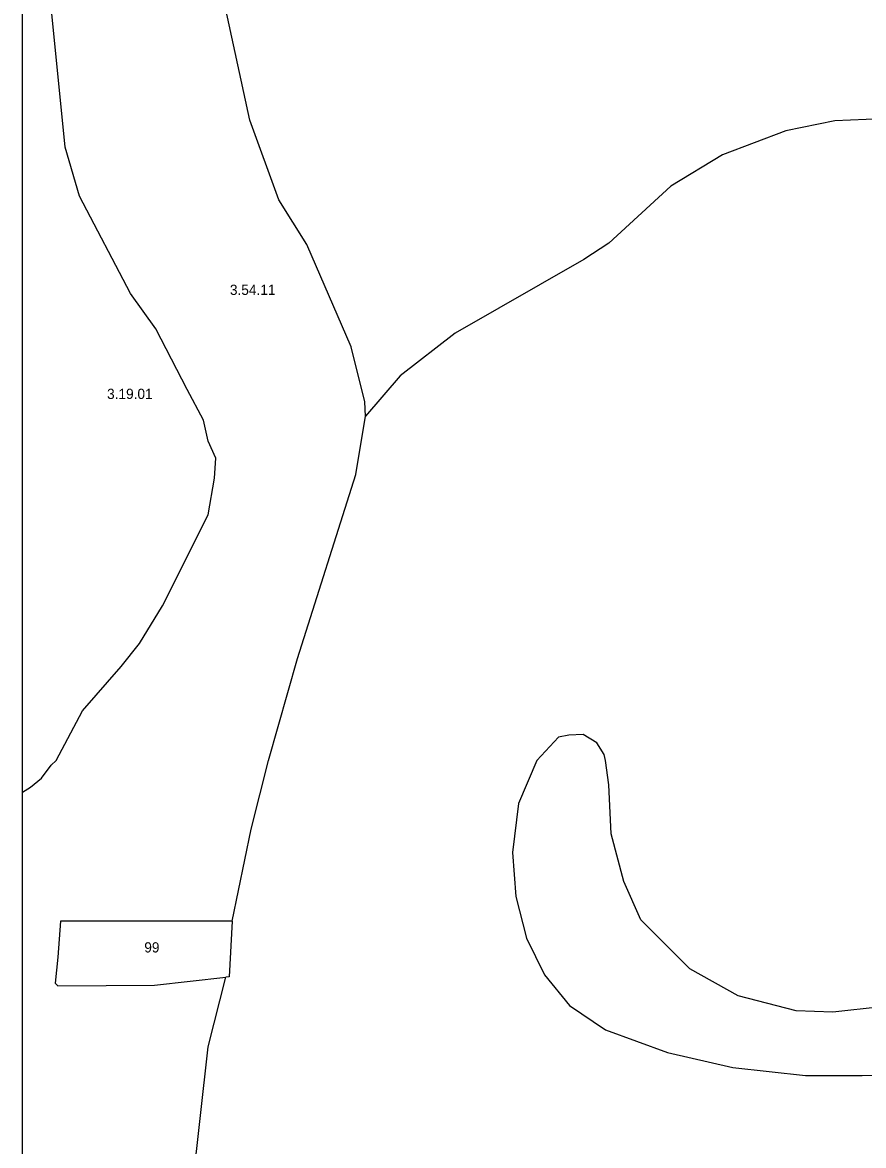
# Model space of a CAD drawing. Extents: x -662500 to -655523, y -1056000 to -1049993.
# Drawn here: x -662500 to -661882, y -1053283 to -1052458 of the extents above; entities that cross this region are included whole.
import ezdxf

# ---------------------------------------------------------------- set-up
doc = ezdxf.new("R2010")
doc.units = 0
doc.layers.add('Vrstva 24', color=7, linetype='Continuous')

msp = doc.modelspace()

# ---------------------------------------------------------------- linework, layer by layer
at = {"layer": 'Vrstva 24'}
for points in [[(-662500, -1053023.25), (-662500, -1052192.7)], [(-662500, -1053023.25), (-662494, -1053019.5), (-662486, -1053013), (-662479, -1053003.5), (-662475.35, -1053000), (-662456, -1052963.5), (-662427.5, -1052931), (-662414, -1052914), (-662397, -1052886.5), (-662363.5, -1052819.5), (-662359, -1052792.5), (-662358, -1052778), (-662363.5, -1052765.5), (-662367, -1052750), (-662379, -1052727.5), (-662402, -1052683), (-662420.5, -1052657), (-662458, -1052585.5), (-662468.5, -1052549.5), (-662479.5, -1052441.5), (-662493, -1052212), (-662496, -1052199.5), (-662500, -1052192.7)], [(-662248, -1052747), (-662248.5, -1052736.5), (-662258.5, -1052696), (-662291, -1052621), (-662311.5, -1052588), (-662333, -1052529.5), (-662352.5, -1052439), (-662360, -1052384)], [(-661857, -1052528), (-661903, -1052530), (-661939, -1052537.5), (-661985.5, -1052555), (-662023.5, -1052578), (-662069, -1052620), (-662087.5, -1052632), (-662182, -1052686), (-662222.5, -1052717.5), (-662248, -1052747)], [(-662346, -1053118), (-662332, -1053050.5), (-662319.3, -1053000), (-662298, -1052925), (-662255, -1052790), (-662248, -1052747)], [(-661869, -1053181), (-661904.5, -1053185), (-661931.5, -1053184), (-661974, -1053173), (-662009.5, -1053153), (-662045.5, -1053117), (-662058, -1053089), (-662067.5, -1053054), (-662069, -1053018), (-662071.48, -1053000), (-662072.5, -1052995.5), (-662078, -1052987), (-662088, -1052981), (-662098.5, -1052981.5), (-662106, -1052983), (-662122, -1053000), (-662135.5, -1053031.5), (-662140, -1053067.5), (-662137.5, -1053100), (-662129.5, -1053130.5), (-662116.5, -1053157.5), (-662098, -1053180), (-662071.5, -1053198), (-662026, -1053214.5), (-661978, -1053225.5), (-661924.5, -1053231.5), (-661883, -1053231.5), (-661728, -1053229.5)], [(-662500, -1053824.94), (-662500, -1053023.25)], [(-662346, -1053118), (-662472, -1053118), (-662474, -1053144.5), (-662476, -1053163.5), (-662474, -1053165.5), (-662403, -1053165), (-662350.52, -1053159.28)], [(-662346, -1053118), (-662348, -1053159), (-662350.52, -1053159.28)], [(-662500, -1053824.94), (-662491, -1053824), (-662481, -1053818), (-662473.5, -1053809), (-662442.5, -1053692), (-662432, -1053656.5), (-662420, -1053579.5), (-662386, -1053381.5), (-662375, -1053313.5), (-662363.5, -1053210.5), (-662350.52, -1053159.28)]]:
    msp.add_lwpolyline(points, dxfattribs=at)

# ---------------------------------------------------------------- texts
for s, p in [('3.54.11', (-662347.55, -1052657.96)), ('3.19.01', (-662437.82, -1052734.4)), ('99', (-662410.48, -1053141.05))]:
    msp.add_text(s, height=7.5, dxfattribs=at).set_placement(p)

doc.saveas('drawing.dxf')
